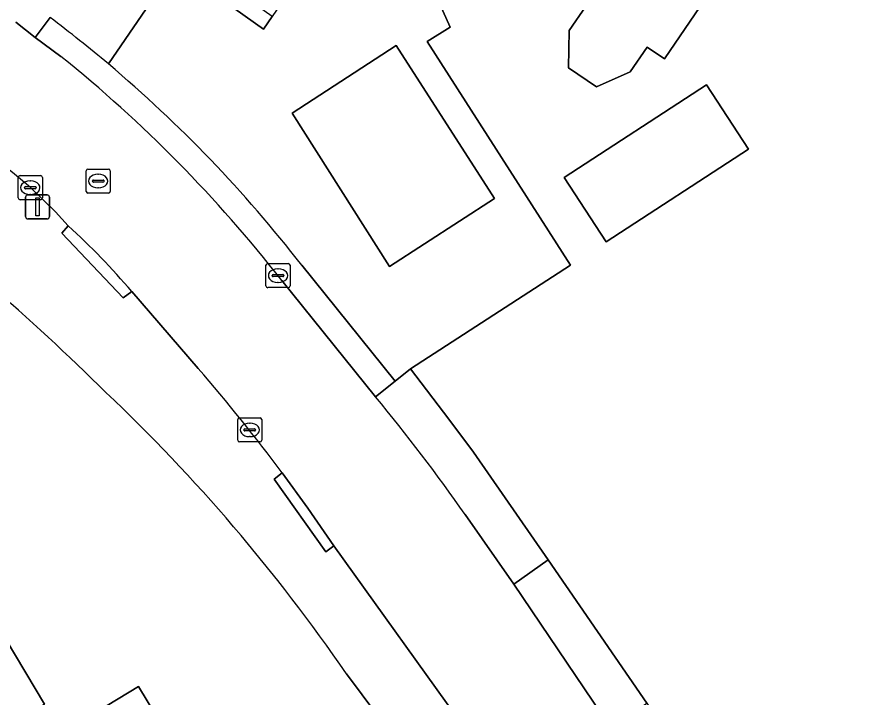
# Model space of a CAD drawing. Extents: x 157320 to 158835, y 386650 to 388491.
# Drawn here: x 157651.16 to 157686.49, y 387523.17 to 387551.41 of the extents above; entities that cross this region are included whole.
import ezdxf

# ---------------------------------------------------------------- set-up
doc = ezdxf.new("R2010")
doc.units = 0
for name, color, linetype in [('IMGEO_Erf', 7, 'Continuous'), ('IMGEO_Kolk', 7, 'Continuous'), ('IMGEO_Lichtmast', 7, 'Continuous'), ('IMGEO_Pand', 7, 'Continuous'), ('IMGEO_Parkeervlak_open', 7, 'Continuous'), ('IMGEO_Rijbaan_lokaal_open', 7, 'Continuous'), ('IMGEO_Rioolput', 7, 'Continuous'), ('IMGEO_Voetpad_open', 7, 'Continuous')]:
    doc.layers.add(name, color=color, linetype=linetype)

msp = doc.modelspace()

# ---------------------------------------------------------------- linework, layer by layer
at = {"layer": 'IMGEO_Erf'}
for points in [[(157692.204, 387591.043), (157667.746, 387555.368), (157667.388, 387554.848), (157669.123, 387550.99), (157668.171, 387550.405), (157674.116, 387541.126), (157667.475, 387536.826), (157669.066, 387534.732), (157670.09, 387533.368), (157673.191, 387528.895), (157677.271, 387522.958), (157686.994, 387508.47)], [(157687.13, 387560.501), (157685.536, 387558.152), (157686.029, 387557.817), (157682.886, 387553.184), (157681.146, 387554.299), (157678.007, 387549.675), (157677.286, 387550.164), (157676.592, 387549.142), (157675.192, 387548.511), (157674.024, 387549.304), (157674.061, 387550.86), (157674.755, 387551.882), (157670.778, 387554.58), (157673.928, 387559.222), (157677.05, 387563.822), (157679.759, 387561.983), (157681.403, 387564.406), (157683.052, 387566.836), (157680.423, 387568.621), (157683.592, 387573.291), (157686.623, 387577.758)], [(157668.072, 387519.813), (157664.817, 387524.172)]]:
    msp.add_lwpolyline(points, dxfattribs=at)
for points in [[(157681.491, 387545.93), (157675.592, 387542.084), (157673.85, 387544.756), (157679.749, 387548.602)], [(157650.708, 387525.581), (157652.299, 387522.916), (157650.736, 387521.813), (157651.385, 387520.73), (157656.192, 387523.646), (157659.816, 387517.661), (157655.539, 387515.071), (157650.84, 387512.186), (157642.754, 387507.317), (157639.604, 387512.534), (157642.949, 387514.551), (157640.138, 387519.214), (157646.415, 387523.019)]]:
    msp.add_lwpolyline(points, close=True, dxfattribs=at)
for centre, radius, start, end in [((157577.605, 387457.541), 109.986, 45.38909, 48.8531), ((157605.443, 387483.527), 71.953, 34.39359, 46.6373)]:
    msp.add_arc(centre, radius, start, end, dxfattribs=at)
at = {"layer": 'IMGEO_Kolk'}
for p, q in [((157651.21, 387543.908), (157651.21, 387544.76)), ((157651.285, 387544.834), (157652.137, 387544.834)), ((157652.211, 387544.76), (157652.211, 387543.908)), ((157651.469, 387544.328), (157651.469, 387544.34)), ((157651.907, 387544.291), (157651.509, 387544.291)), ((157651.512, 387544.377), (157651.91, 387544.377)), ((157651.698, 387544.614), (157651.723, 387544.614)), ((157651.953, 387544.34), (157651.953, 387544.328)), ((157651.721, 387544.054), (157651.696, 387544.054)), ((157652.137, 387543.834), (157651.285, 387543.834)), ((157661.482, 387540.262), (157661.482, 387541.114)), ((157661.557, 387541.188), (157662.409, 387541.188)), ((157662.483, 387541.114), (157662.483, 387540.262)), ((157661.97, 387540.968), (157661.995, 387540.968)), ((157661.741, 387540.682), (157661.741, 387540.694)), ((157662.179, 387540.645), (157661.781, 387540.645)), ((157661.784, 387540.731), (157662.182, 387540.731)), ((157661.993, 387540.408), (157661.968, 387540.408)), ((157662.225, 387540.694), (157662.225, 387540.682)), ((157662.409, 387540.188), (157661.557, 387540.188)), ((157660.386, 387534.788), (157661.238, 387534.788)), ((157660.311, 387533.862), (157660.311, 387534.714)), ((157660.799, 387534.568), (157660.824, 387534.568)), ((157661.312, 387534.714), (157661.312, 387533.862)), ((157660.57, 387534.282), (157660.57, 387534.294)), ((157661.008, 387534.245), (157660.61, 387534.245)), ((157660.613, 387534.331), (157661.011, 387534.331)), ((157661.054, 387534.294), (157661.054, 387534.282)), ((157661.238, 387533.788), (157660.386, 387533.788)), ((157660.822, 387534.008), (157660.797, 387534.008))]:
    msp.add_line(p, q, dxfattribs=at)
for points in [[(157651.21, 387543.908), (157651.21, 387544.76)], [(157651.285, 387544.834), (157652.137, 387544.834)], [(157652.211, 387544.76), (157652.211, 387543.908)], [(157652.137, 387543.834), (157651.285, 387543.834)], [(157661.482, 387540.262), (157661.482, 387541.114)], [(157661.557, 387541.188), (157662.409, 387541.188)], [(157662.483, 387541.114), (157662.483, 387540.262)], [(157662.409, 387540.188), (157661.557, 387540.188)], [(157660.386, 387534.788), (157661.238, 387534.788)], [(157660.311, 387533.862), (157660.311, 387534.714)], [(157661.312, 387534.714), (157661.312, 387533.862)], [(157661.238, 387533.788), (157660.386, 387533.788)]]:
    msp.add_lwpolyline(points, dxfattribs=at)
for centre, radius, start, end in [((157651.287, 387544.758), 0.0765, 91.552, 178.448), ((157651.287, 387544.758), 0.0765, 91.552, 178.448), ((157652.135, 387544.758), 0.0765, 1.552, 88.448), ((157652.135, 387544.758), 0.0765, 1.552, 88.448), ((157651.509, 387544.337), 0.0403, 85.8775, 175.7526), ((157651.506, 387544.327), 0.0366, 178.938, 274.7102), ((157651.91, 387544.334), 0.043, 264.8664, 352.4533), ((157651.914, 387544.339), 0.0386, 1.7309, 96.639), ((157651.287, 387543.91), 0.0765, 181.552, 268.448), ((157651.287, 387543.91), 0.0765, 181.552, 268.448), ((157652.135, 387543.91), 0.0765, 271.552, 358.448), ((157652.135, 387543.91), 0.0765, 271.552, 358.448), ((157661.559, 387541.112), 0.0765, 91.552, 178.448), ((157661.559, 387541.112), 0.0765, 91.552, 178.448), ((157662.407, 387541.112), 0.0765, 1.552, 88.448), ((157662.407, 387541.112), 0.0765, 1.552, 88.448), ((157661.781, 387540.691), 0.0403, 85.8775, 175.7526), ((157661.778, 387540.681), 0.0366, 178.938, 274.7102), ((157662.182, 387540.688), 0.043, 264.8664, 352.4533), ((157662.186, 387540.693), 0.0386, 1.7309, 96.639), ((157661.559, 387540.264), 0.0765, 181.552, 268.448), ((157661.559, 387540.264), 0.0765, 181.552, 268.448), ((157662.407, 387540.264), 0.0765, 271.552, 358.448), ((157662.407, 387540.264), 0.0765, 271.552, 358.448), ((157660.388, 387534.712), 0.0765, 91.552, 178.448), ((157660.388, 387534.712), 0.0765, 91.552, 178.448), ((157661.236, 387534.712), 0.0765, 1.552, 88.448), ((157661.236, 387534.712), 0.0765, 1.552, 88.448), ((157660.61, 387534.291), 0.0403, 85.8775, 175.7526), ((157660.607, 387534.281), 0.0366, 178.938, 274.7102), ((157661.011, 387534.288), 0.043, 264.8664, 352.4533), ((157661.015, 387534.293), 0.0386, 1.7309, 96.639), ((157660.388, 387533.864), 0.0765, 181.552, 268.448), ((157660.388, 387533.864), 0.0765, 181.552, 268.448), ((157661.236, 387533.864), 0.0765, 271.552, 358.448), ((157661.236, 387533.864), 0.0765, 271.552, 358.448)]:
    msp.add_arc(centre, radius, start, end, dxfattribs=at)
for centre, major_axis, ratio, start_param, end_param in [((157651.697, 387544.334), (-0.387, 0.002), 0.722429, 4.712389, 7.853982), ((157651.722, 387544.334), (-0.39, 0.002), 0.717154, 1.570796, 4.712389), ((157661.969, 387540.688), (-0.387, 0.002), 0.722429, 4.712389, 7.853982), ((157661.994, 387540.688), (-0.39, 0.002), 0.717154, 1.570796, 4.712389), ((157660.798, 387534.288), (-0.387, 0.002), 0.722429, 4.712389, 7.853982), ((157660.823, 387534.288), (-0.39, 0.002), 0.717154, 1.570796, 4.712389)]:
    msp.add_ellipse(centre, major_axis=major_axis, ratio=ratio, start_param=start_param, end_param=end_param, dxfattribs=at)
at = {"layer": 'IMGEO_Lichtmast'}
for p, q in [((157651.514, 387543.138), (157651.514, 387543.938)), ((157651.514, 387543.938), (157651.514, 387543.138)), ((157651.614, 387544.038), (157652.404, 387544.038)), ((157652.404, 387544.038), (157651.614, 387544.038)), ((157652.504, 387543.938), (157652.504, 387543.138)), ((157652.504, 387543.138), (157652.504, 387543.938)), ((157652.404, 387543.038), (157651.614, 387543.038)), ((157651.614, 387543.038), (157652.404, 387543.038))]:
    msp.add_line(p, q, dxfattribs=at)
msp.add_lwpolyline([(157651.934, 387543.913), (157652.084, 387543.913), (157652.084, 387543.163), (157651.934, 387543.163), (157651.934, 387543.913)], dxfattribs=at)
for centre, start, end in [((157651.614, 387543.938), 90, 180), ((157651.614, 387543.938), 90, 180), ((157652.404, 387543.938), 0, 90), ((157652.404, 387543.938), 360, 90), ((157651.614, 387543.138), 180, 270), ((157651.614, 387543.138), 180, 270), ((157652.404, 387543.138), 270, 0), ((157652.404, 387543.138), 270, 0)]:
    msp.add_arc(centre, 0.1, start, end, dxfattribs=at)
at = {"layer": 'IMGEO_Pand'}
for points in [[(157681.146, 387554.299), (157673.928, 387559.222), (157670.778, 387554.58), (157674.755, 387551.882), (157674.061, 387550.86), (157674.024, 387549.304), (157675.192, 387548.511), (157676.592, 387549.142), (157677.286, 387550.164), (157678.007, 387549.675)], [(157675.592, 387542.084), (157681.491, 387545.93), (157679.749, 387548.602), (157673.85, 387544.756)], [(157656.192, 387523.646), (157651.385, 387520.73), (157650.736, 387521.813), (157652.299, 387522.916), (157650.708, 387525.581), (157646.415, 387523.019), (157640.138, 387519.214), (157642.949, 387514.551), (157639.604, 387512.534), (157642.754, 387507.317), (157650.84, 387512.186), (157655.539, 387515.071), (157659.816, 387517.661)]]:
    msp.add_lwpolyline(points, close=True, dxfattribs=at)
at = {"layer": 'IMGEO_Parkeervlak_open'}
msp.add_lwpolyline([(157666.605, 387541.061), (157670.956, 387543.882), (157666.877, 387550.226), (157662.563, 387547.43)], close=True, dxfattribs=at)
at = {"layer": 'IMGEO_Rijbaan_lokaal_open'}
msp.add_lwpolyline([(157661.745, 387551.433), (157658.08, 387554.049), (157657.719, 387553.52), (157661.384, 387550.904)], close=True, dxfattribs=at)
for points in [[(157652.979, 387549.782), (157651.909, 387550.562), (157651.111, 387551.204)], [(157651.723, 387544.347), (157652.754, 387543.335), (157653.283, 387542.751)], [(157666.03, 387535.66), (157662.144, 387540.485)], [(157655.918, 387540.022), (157658.676, 387536.835)], [(157662.154, 387532.504), (157663.218, 387531.039), (157664.298, 387529.476), (157669.811, 387521.79), (157669.975, 387521.569), (157671.993, 387518.43), (157680.547, 387505.706), (157680.673, 387505.54), (157682.854, 387502.424), (157684.153, 387500.476), (157684.395, 387500), (157685.244, 387498.189), (157686.466, 387495.373), (157686.922, 387494.383)], [(157692.475, 387494.071), (157685.451, 387507.338), (157685.485, 387507.447), (157676.165, 387521.337), (157675.79, 387521.931), (157671.769, 387527.89), (157669.745, 387530.772)]]:
    msp.add_lwpolyline(points, dxfattribs=at)
for centre, radius, start, end in [((157611.25, 387495.366), 63.539, 50.43336, 59.7464), ((157617.059, 387505.206), 57.247, 38.0431, 51.1376), ((157634.065, 387521.559), 28.608, 40.1945, 47.7976), ((157603.637, 387489.074), 72.873, 36.58194, 40.95031), ((157607.21, 387487.1), 76.275, 34.92917, 39.54228)]:
    msp.add_arc(centre, radius, start, end, dxfattribs=at)
at = {"layer": 'IMGEO_Rioolput'}
for p, q in [((157654.027, 387544.183), (157654.027, 387545.035)), ((157654.102, 387545.109), (157654.954, 387545.109)), ((157655.028, 387545.035), (157655.028, 387544.183)), ((157654.329, 387544.652), (157654.727, 387544.652)), ((157654.515, 387544.889), (157654.54, 387544.889)), ((157654.286, 387544.603), (157654.286, 387544.615)), ((157654.724, 387544.566), (157654.326, 387544.566)), ((157654.538, 387544.329), (157654.513, 387544.329)), ((157654.77, 387544.615), (157654.77, 387544.603)), ((157654.954, 387544.109), (157654.102, 387544.109))]:
    msp.add_line(p, q, dxfattribs=at)
for points in [[(157654.027, 387544.183), (157654.027, 387545.035)], [(157654.102, 387545.109), (157654.954, 387545.109)], [(157655.028, 387545.035), (157655.028, 387544.183)], [(157654.954, 387544.109), (157654.102, 387544.109)]]:
    msp.add_lwpolyline(points, dxfattribs=at)
for centre, radius, start, end in [((157654.104, 387545.033), 0.0765, 91.552, 178.448), ((157654.104, 387545.033), 0.0765, 91.552, 178.448), ((157654.952, 387545.033), 0.0765, 1.552, 88.448), ((157654.952, 387545.033), 0.0765, 1.552, 88.448), ((157654.326, 387544.612), 0.0403, 85.8775, 175.7526), ((157654.731, 387544.614), 0.0386, 1.7309, 96.639), ((157654.323, 387544.602), 0.0366, 178.938, 274.7102), ((157654.727, 387544.609), 0.043, 264.8664, 352.4533), ((157654.104, 387544.185), 0.0765, 181.552, 268.448), ((157654.104, 387544.185), 0.0765, 181.552, 268.448), ((157654.952, 387544.185), 0.0765, 271.552, 358.448), ((157654.952, 387544.185), 0.0765, 271.552, 358.448)]:
    msp.add_arc(centre, radius, start, end, dxfattribs=at)
for centre, major_axis, ratio, start_param, end_param in [((157654.514, 387544.609), (-0.387, 0.002), 0.722429, 4.712389, 7.853982), ((157654.539, 387544.609), (-0.39, 0.002), 0.717154, 1.570796, 4.712389)]:
    msp.add_ellipse(centre, major_axis=major_axis, ratio=ratio, start_param=start_param, end_param=end_param, dxfattribs=at)
at = {"layer": 'IMGEO_Voetpad_open'}
for points in [[(157654.952, 387549.465), (157657.719, 387553.52), (157658.08, 387554.049), (157659.127, 387555.582), (157659.18, 387557.113), (157659.027, 387557.875)], [(157665.014, 387556.216), (157661.745, 387551.433), (157661.384, 387550.904), (157657.719, 387553.52), (157654.952, 387549.465)], [(157662.965, 387541.123), (157666.839, 387536.313), (157667.475, 387536.826), (157674.116, 387541.126), (157668.171, 387550.405), (157669.123, 387550.99), (157667.388, 387554.848)], [(157651.111, 387551.204), (157651.909, 387550.562), (157652.534, 387551.393)], [(157652.534, 387551.393), (157651.909, 387550.562), (157652.979, 387549.782)], [(157658.676, 387536.835), (157655.918, 387540.022), (157655.558, 387539.763), (157653.016, 387542.444), (157653.283, 387542.751), (157652.754, 387543.335), (157651.723, 387544.347)], [(157653.283, 387542.751), (157653.016, 387542.444), (157655.558, 387539.763), (157655.918, 387540.022)], [(157662.144, 387540.485), (157666.03, 387535.66), (157666.839, 387536.313), (157662.965, 387541.123)], [(157669.745, 387530.772), (157671.769, 387527.89), (157673.191, 387528.895), (157670.09, 387533.368), (157669.066, 387534.732), (157667.475, 387536.826), (157666.839, 387536.313), (157666.03, 387535.66)], [(157664.817, 387524.172), (157668.072, 387519.813), (157668.661, 387520.225), (157682.27, 387500), (157683.28, 387498.499), (157683.971, 387497.472), (157685.244, 387498.189), (157684.395, 387500), (157684.153, 387500.476), (157682.854, 387502.424), (157682.485, 387502.164), (157680.294, 387505.33), (157680.673, 387505.54), (157680.547, 387505.706), (157671.993, 387518.43), (157671.573, 387518.16), (157669.555, 387521.299), (157669.975, 387521.569), (157669.811, 387521.79), (157664.298, 387529.476), (157663.966, 387529.224), (157661.822, 387532.24), (157662.154, 387532.504)]]:
    msp.add_lwpolyline(points, dxfattribs=at)
for points in [[(157666.877, 387550.226), (157670.956, 387543.882), (157666.605, 387541.061), (157662.563, 387547.43)], [(157662.154, 387532.504), (157661.822, 387532.24), (157663.966, 387529.224), (157664.298, 387529.476), (157663.218, 387531.039)], [(157675.79, 387521.931), (157677.271, 387522.958), (157673.191, 387528.895), (157671.769, 387527.89)]]:
    msp.add_lwpolyline(points, close=True, dxfattribs=at)
for centre, radius, start, end in [((157618.917, 387506.752), 55.884, 49.8472, 53.0183), ((157618.917, 387506.752), 55.884, 49.8472, 53.0183), ((157611.25, 387495.366), 63.539, 50.43336, 59.7464), ((157617.059, 387505.206), 57.247, 38.0431, 51.1376), ((157619.225, 387507.128), 55.397, 37.8549, 49.8402), ((157619.225, 387507.128), 55.397, 37.8549, 49.8402), ((157634.065, 387521.559), 28.608, 40.1945, 47.7976), ((157577.605, 387457.541), 109.986, 45.38909, 48.8531), ((157603.637, 387489.074), 72.873, 36.58194, 40.95031), ((157605.443, 387483.527), 71.953, 34.39359, 46.6373), ((157607.21, 387487.1), 76.275, 34.92917, 39.54228)]:
    msp.add_arc(centre, radius, start, end, dxfattribs=at)

doc.saveas('drawing.dxf')
